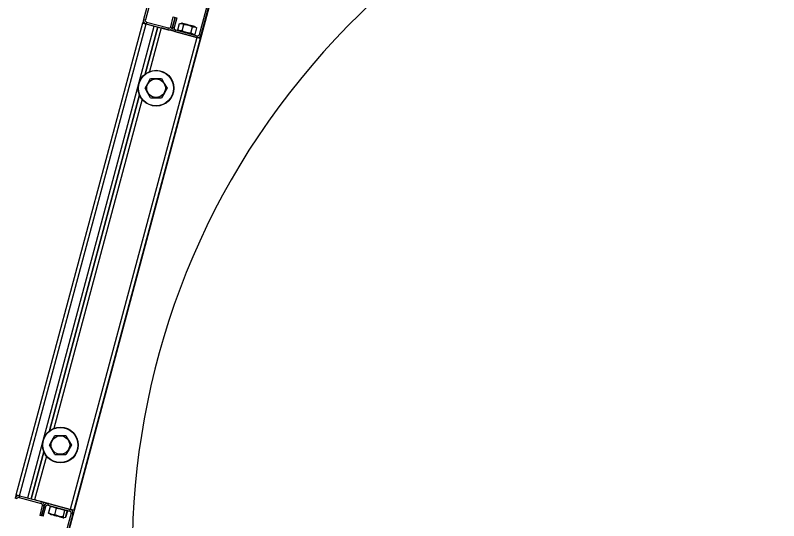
# Model space of a CAD drawing. Extents: x -264205 to -263659, y -1242401 to -1241986.
# Drawn here: x -263832.006 to -263831.398, y -1242241.243 to -1242240.84 of the extents above; entities that cross this region are included whole.
import ezdxf

# ---------------------------------------------------------------- set-up
doc = ezdxf.new("R2010")
doc.units = 0
doc.layers.add('SITUACIA_DSP_2D', color=7, linetype='Continuous')

msp = doc.modelspace()

# ---------------------------------------------------------------- linework, layer by layer
at = {"layer": 'SITUACIA_DSP_2D'}
for p, q in [((-263831.88105, -1242240.75699), (-263831.90417, -1242240.84324)), ((-263831.87968, -1242240.75735), (-263831.90279, -1242240.84361)), ((-263831.85966, -1242240.85517), (-263831.83655, -1242240.76891)), ((-263831.85828, -1242240.85554), (-263831.83517, -1242240.76928)), ((-263831.96837, -1242241.26811), (-263831.84765, -1242240.81757)), ((-263832.00571, -1242241.22222), (-263831.9049, -1242240.846)), ((-263831.90417, -1242240.84324), (-263831.9049, -1242240.846)), ((-263831.9049, -1242240.846), (-263831.90485, -1242240.84601)), ((-263831.90485, -1242240.84601), (-263831.90469, -1242240.84605)), ((-263831.90469, -1242240.84605), (-263831.90444, -1242240.84612)), ((-263831.90444, -1242240.84612), (-263831.9041, -1242240.84621)), ((-263831.90417, -1242240.84324), (-263831.90279, -1242240.84361)), ((-263831.9041, -1242240.84621), (-263831.90368, -1242240.84632)), ((-263831.90368, -1242240.84632), (-263831.9032, -1242240.84645)), ((-263831.90178, -1242240.84536), (-263831.90215, -1242240.84673)), ((-263831.90178, -1242240.84536), (-263831.88435, -1242240.85003)), ((-263831.8826, -1242240.84902), (-263831.88051, -1242240.84122)), ((-263831.87914, -1242240.84159), (-263831.88123, -1242240.84939)), ((-263831.88123, -1242240.84939), (-263831.87914, -1242240.84159)), ((-263831.88051, -1242240.84122), (-263831.87914, -1242240.84159)), ((-263831.87776, -1242240.84196), (-263831.87985, -1242240.84976)), ((-263831.87914, -1242240.84159), (-263831.87776, -1242240.84196)), ((-263831.87686, -1242240.85143), (-263831.87549, -1242240.84632)), ((-263831.87549, -1242240.84632), (-263831.87397, -1242240.84634)), ((-263831.87397, -1242240.84634), (-263831.87254, -1242240.84691)), ((-263831.87389, -1242240.84614), (-263831.87394, -1242240.84613)), ((-263831.87355, -1242240.84623), (-263831.87389, -1242240.84614)), ((-263831.87289, -1242240.84641), (-263831.87355, -1242240.84623)), ((-263831.87195, -1242240.84666), (-263831.87289, -1242240.84641)), ((-263832.00296, -1242241.22296), (-263831.90215, -1242240.84673)), ((-263831.99654, -1242241.22468), (-263831.89573, -1242240.84845)), ((-263831.9032, -1242240.84645), (-263831.90269, -1242240.84659)), ((-263831.89297, -1242240.84919), (-263831.90306, -1242240.88682)), ((-263831.90306, -1242240.88682), (-263831.89297, -1242240.84919)), ((-263831.90269, -1242240.84659), (-263831.90215, -1242240.84673)), ((-263831.90215, -1242240.84673), (-263831.89573, -1242240.84845)), ((-263831.90215, -1242240.84673), (-263831.88472, -1242240.85141)), ((-263831.89022, -1242240.84993), (-263831.89957, -1242240.8848)), ((-263831.86178, -1242240.85755), (-263831.89022, -1242240.84993)), ((-263831.88472, -1242240.85141), (-263831.88435, -1242240.85003)), ((-263831.8826, -1242240.84902), (-263831.88123, -1242240.84939)), ((-263831.88123, -1242240.84939), (-263831.87985, -1242240.84976)), ((-263831.87884, -1242240.8515), (-263831.87921, -1242240.85288)), ((-263831.87884, -1242240.8515), (-263831.86141, -1242240.85618)), ((-263831.87637, -1242240.85176), (-263831.87686, -1242240.85143)), ((-263831.87494, -1242240.85233), (-263831.87637, -1242240.85176)), ((-263831.87342, -1242240.85235), (-263831.87494, -1242240.85233)), ((-263831.87342, -1242240.85235), (-263831.87205, -1242240.84724)), ((-263831.87258, -1242240.85275), (-263831.87342, -1242240.85235)), ((-263831.87254, -1242240.84691), (-263831.87205, -1242240.84724)), ((-263831.87205, -1242240.84724), (-263831.87112, -1242240.84732)), ((-263831.87079, -1242240.84697), (-263831.87195, -1242240.84666)), ((-263831.87112, -1242240.84732), (-263831.86843, -1242240.84781)), ((-263831.86948, -1242240.84732), (-263831.87079, -1242240.84697)), ((-263831.86811, -1242240.84769), (-263831.86948, -1242240.84732)), ((-263831.86843, -1242240.84781), (-263831.86579, -1242240.84879)), ((-263831.86676, -1242240.84805), (-263831.86811, -1242240.84769)), ((-263831.86551, -1242240.84839), (-263831.86676, -1242240.84805)), ((-263831.86653, -1242240.8542), (-263831.86516, -1242240.84909)), ((-263831.86579, -1242240.84879), (-263831.86516, -1242240.84909)), ((-263831.86445, -1242240.84867), (-263831.86551, -1242240.84839)), ((-263831.86516, -1242240.84909), (-263831.86364, -1242240.84911)), ((-263831.86365, -1242240.84889), (-263831.86445, -1242240.84867)), ((-263831.86314, -1242240.84902), (-263831.86365, -1242240.84889)), ((-263831.86364, -1242240.84911), (-263831.86221, -1242240.84968)), ((-263831.86297, -1242240.84907), (-263831.86314, -1242240.84902)), ((-263831.86308, -1242240.85512), (-263831.86172, -1242240.85001)), ((-263831.86221, -1242240.84968), (-263831.86172, -1242240.85001)), ((-263831.86178, -1242240.85755), (-263831.96259, -1242241.23378)), ((-263831.85902, -1242240.85829), (-263831.95983, -1242241.23452)), ((-263831.87921, -1242240.85288), (-263831.86178, -1242240.85755)), ((-263831.86992, -1242240.85368), (-263831.87258, -1242240.85275)), ((-263831.86722, -1242240.85414), (-263831.86992, -1242240.85368)), ((-263831.86653, -1242240.8542), (-263831.86722, -1242240.85414)), ((-263831.86604, -1242240.85453), (-263831.86653, -1242240.8542)), ((-263831.86461, -1242240.8551), (-263831.86604, -1242240.85453)), ((-263831.86308, -1242240.85512), (-263831.86461, -1242240.8551)), ((-263831.86178, -1242240.85755), (-263831.86141, -1242240.85618)), ((-263831.86124, -1242240.8577), (-263831.86178, -1242240.85755)), ((-263831.86072, -1242240.85783), (-263831.86124, -1242240.8577)), ((-263831.86025, -1242240.85796), (-263831.86072, -1242240.85783)), ((-263831.85983, -1242240.85807), (-263831.86025, -1242240.85796)), ((-263831.85949, -1242240.85817), (-263831.85983, -1242240.85807)), ((-263831.85966, -1242240.85517), (-263831.85828, -1242240.85554)), ((-263831.85923, -1242240.85823), (-263831.85949, -1242240.85817)), ((-263831.85908, -1242240.85828), (-263831.85923, -1242240.85823)), ((-263831.85902, -1242240.85829), (-263831.85908, -1242240.85828)), ((-263831.90303, -1242240.89802), (-263831.90087, -1242240.89428)), ((-263831.90087, -1242240.89428), (-263831.89864, -1242240.89042)), ((-263831.89864, -1242240.89042), (-263831.89486, -1242240.89042)), ((-263831.89486, -1242240.89042), (-263831.89097, -1242240.89042)), ((-263831.89097, -1242240.89042), (-263831.88987, -1242240.89042)), ((-263831.88987, -1242240.89042), (-263831.88771, -1242240.89417)), ((-263831.88771, -1242240.89417), (-263831.88548, -1242240.89802)), ((-263831.90081, -1242240.90188), (-263831.90303, -1242240.89802)), ((-263831.88548, -1242240.89802), (-263831.88764, -1242240.90177)), ((-263831.90748, -1242240.90333), (-263831.97928, -1242241.17128)), ((-263831.97928, -1242241.17128), (-263831.90748, -1242240.90333)), ((-263831.90547, -1242240.90682), (-263831.97579, -1242241.16927)), ((-263831.89864, -1242240.90562), (-263831.90081, -1242240.90188)), ((-263831.89864, -1242240.90562), (-263831.89486, -1242240.90562)), ((-263831.89486, -1242240.90562), (-263831.89097, -1242240.90562)), ((-263831.89097, -1242240.90562), (-263831.88987, -1242240.90562)), ((-263831.88764, -1242240.90177), (-263831.88987, -1242240.90562)), ((-263831.97709, -1242241.17874), (-263831.97487, -1242241.17489)), ((-263831.97487, -1242241.17489), (-263831.97108, -1242241.17489)), ((-263831.97108, -1242241.17489), (-263831.96719, -1242241.17489)), ((-263831.96719, -1242241.17489), (-263831.96609, -1242241.17489)), ((-263831.96609, -1242241.17489), (-263831.96393, -1242241.17864)), ((-263831.97925, -1242241.18249), (-263831.97709, -1242241.17874)), ((-263831.96393, -1242241.17864), (-263831.9617, -1242241.18249)), ((-263831.97703, -1242241.18634), (-263831.97925, -1242241.18249)), ((-263831.97487, -1242241.19009), (-263831.97703, -1242241.18634)), ((-263831.96387, -1242241.18624), (-263831.96609, -1242241.19009)), ((-263831.9617, -1242241.18249), (-263831.96387, -1242241.18624)), ((-263831.9837, -1242241.1878), (-263831.99378, -1242241.22542)), ((-263831.99378, -1242241.22542), (-263831.9837, -1242241.1878)), ((-263831.98169, -1242241.19129), (-263831.99103, -1242241.22616)), ((-263831.97487, -1242241.19009), (-263831.97108, -1242241.19009)), ((-263831.97108, -1242241.19009), (-263831.96719, -1242241.19009)), ((-263831.96719, -1242241.19009), (-263831.96609, -1242241.19009)), ((-263832.00571, -1242241.22222), (-263832.00645, -1242241.22498)), ((-263832.00571, -1242241.22222), (-263832.00566, -1242241.22224)), ((-263832.00566, -1242241.22224), (-263832.0055, -1242241.22228)), ((-263832.0055, -1242241.22228), (-263832.00525, -1242241.22235)), ((-263832.00525, -1242241.22235), (-263832.00491, -1242241.22244)), ((-263832.00491, -1242241.22244), (-263832.00449, -1242241.22255)), ((-263832.00449, -1242241.22255), (-263832.00401, -1242241.22268)), ((-263832.00401, -1242241.22268), (-263832.0035, -1242241.22282)), ((-263832.0035, -1242241.22282), (-263832.00296, -1242241.22296)), ((-263832.00296, -1242241.22296), (-263832.00333, -1242241.22434)), ((-263832.00296, -1242241.22296), (-263831.99654, -1242241.22468)), ((-263832.00296, -1242241.22296), (-263831.98553, -1242241.22763)), ((-263832.00507, -1242241.22535), (-263832.00645, -1242241.22498)), ((-263832.00333, -1242241.22434), (-263831.98589, -1242241.22901)), ((-263831.96259, -1242241.23378), (-263831.99103, -1242241.22616)), ((-263831.98589, -1242241.22901), (-263831.98553, -1242241.22763)), ((-263831.98002, -1242241.22911), (-263831.98048, -1242241.22899)), ((-263831.98002, -1242241.22911), (-263831.98039, -1242241.23049)), ((-263831.98002, -1242241.22911), (-263831.96259, -1242241.23378)), ((-263831.98489, -1242241.23076), (-263831.98698, -1242241.23855)), ((-263831.9856, -1242241.23892), (-263831.98351, -1242241.23112)), ((-263831.98351, -1242241.23112), (-263831.9856, -1242241.23892)), ((-263831.98351, -1242241.23112), (-263831.98489, -1242241.23076)), ((-263831.98422, -1242241.23929), (-263831.98213, -1242241.23149)), ((-263831.98213, -1242241.23149), (-263831.98351, -1242241.23112)), ((-263831.98039, -1242241.23049), (-263831.96295, -1242241.23516)), ((-263831.97871, -1242241.23154), (-263831.98008, -1242241.23665)), ((-263831.97984, -1242241.23671), (-263831.97848, -1242241.23161)), ((-263831.97827, -1242241.23153), (-263831.97848, -1242241.23161)), ((-263831.97848, -1242241.23161), (-263831.97636, -1242241.23178)), ((-263831.97793, -1242241.2315), (-263831.97827, -1242241.23153)), ((-263831.97636, -1242241.23178), (-263831.97432, -1242241.23252)), ((-263831.97497, -1242241.23802), (-263831.97361, -1242241.23291)), ((-263831.97432, -1242241.23252), (-263831.97361, -1242241.23291)), ((-263831.97361, -1242241.23291), (-263831.97076, -1242241.23329)), ((-263831.97076, -1242241.23329), (-263831.96795, -1242241.23422)), ((-263831.96832, -1242241.2398), (-263831.96695, -1242241.23469)), ((-263831.96795, -1242241.23422), (-263831.96695, -1242241.23469)), ((-263831.96695, -1242241.23469), (-263831.96675, -1242241.23462)), ((-263831.96675, -1242241.23462), (-263831.966, -1242241.23455)), ((-263831.96654, -1242241.24028), (-263831.96517, -1242241.23517)), ((-263831.96494, -1242241.23523), (-263831.9663, -1242241.24034)), ((-263831.966, -1242241.23455), (-263831.96536, -1242241.23495)), ((-263831.96536, -1242241.23495), (-263831.96517, -1242241.23517)), ((-263831.96295, -1242241.23516), (-263831.96259, -1242241.23378)), ((-263831.96213, -1242241.2339), (-263831.96259, -1242241.23378)), ((-263831.96205, -1242241.23392), (-263831.96259, -1242241.23378)), ((-263831.96153, -1242241.23406), (-263831.96205, -1242241.23392)), ((-263831.96106, -1242241.23419), (-263831.96153, -1242241.23406)), ((-263831.96064, -1242241.2343), (-263831.96106, -1242241.23419)), ((-263831.9603, -1242241.23439), (-263831.96064, -1242241.2343)), ((-263831.96004, -1242241.23446), (-263831.9603, -1242241.23439)), ((-263831.95989, -1242241.2345), (-263831.96004, -1242241.23446)), ((-263831.95983, -1242241.23452), (-263831.95989, -1242241.2345)), ((-263831.9856, -1242241.23892), (-263831.98698, -1242241.23855)), ((-263831.98422, -1242241.23929), (-263831.9856, -1242241.23892)), ((-263831.97913, -1242241.23711), (-263831.97984, -1242241.23671)), ((-263831.97984, -1242241.23671), (-263831.97971, -1242241.23688)), ((-263831.97971, -1242241.23688), (-263831.97942, -1242241.23708)), ((-263831.97709, -1242241.23784), (-263831.97913, -1242241.23711)), ((-263831.97883, -1242241.23759), (-263831.97867, -1242241.23763)), ((-263831.97867, -1242241.23763), (-263831.97818, -1242241.23777)), ((-263831.97818, -1242241.23777), (-263831.97738, -1242241.23798)), ((-263831.97738, -1242241.23798), (-263831.97633, -1242241.23826)), ((-263831.97497, -1242241.23802), (-263831.97709, -1242241.23784)), ((-263831.97633, -1242241.23826), (-263831.97509, -1242241.23859)), ((-263831.97509, -1242241.23859), (-263831.97375, -1242241.23895)), ((-263831.97398, -1242241.23849), (-263831.97497, -1242241.23802)), ((-263831.97117, -1242241.23942), (-263831.97398, -1242241.23849)), ((-263831.97375, -1242241.23895), (-263831.97237, -1242241.23932)), ((-263831.97237, -1242241.23932), (-263831.97106, -1242241.23967)), ((-263831.96832, -1242241.2398), (-263831.97117, -1242241.23942)), ((-263831.97106, -1242241.23967), (-263831.96989, -1242241.23999)), ((-263831.96195, -1242241.2369), (-263831.97011, -1242241.26737)), ((-263831.96989, -1242241.23999), (-263831.96894, -1242241.24024)), ((-263831.96894, -1242241.24024), (-263831.96827, -1242241.24042)), ((-263831.96057, -1242241.23727), (-263831.96873, -1242241.26774)), ((-263831.96818, -1242241.23997), (-263831.96832, -1242241.2398)), ((-263831.96827, -1242241.24042), (-263831.96791, -1242241.24052)), ((-263831.96755, -1242241.2404), (-263831.96818, -1242241.23997)), ((-263831.96791, -1242241.24052), (-263831.96786, -1242241.24053)), ((-263831.96681, -1242241.24037), (-263831.96755, -1242241.2404)), ((-263831.96654, -1242241.24028), (-263831.96681, -1242241.24037)), ((-263831.96057, -1242241.23727), (-263831.96195, -1242241.2369))]:
    msp.add_line(p, q, dxfattribs=at)
for centre, radius in [((-263831.89426, -1242240.89802), 0.01425), ((-263831.89426, -1242240.89802), 0.01401), ((-263831.89426, -1242240.89802), 0.00739), ((-263831.97048, -1242241.18249), 0.01425), ((-263831.97048, -1242241.18249), 0.01401), ((-263831.97048, -1242241.18249), 0.00739)]:
    msp.add_circle(centre, radius, dxfattribs=at)
for centre, radius, start, end in [((-263831.31474, -1242241.26811), 0.5985, 54.56502, 305.43498), ((-263831.90141, -1242240.84398), 0.00285, 164.99999, 255), ((-263831.90141, -1242240.84398), 0.00143, 164.99999, 255), ((-263831.88398, -1242240.84865), 0.00285, 255, 344.99999), ((-263831.88398, -1242240.84865), 0.00142, 255, 344.99999), ((-263831.87847, -1242240.85013), 0.00285, 164.99999, 255), ((-263831.87847, -1242240.85013), 0.00143, 164.99999, 255), ((-263831.86104, -1242240.8548), 0.00285, 255, 344.99999), ((-263831.86104, -1242240.8548), 0.00143, 255, 344.99999), ((-263832.0037, -1242241.22571), 0.00285, 75, 164.99999), ((-263832.0037, -1242241.22571), 0.00143, 75, 164.99999), ((-263831.98626, -1242241.23039), 0.00143, 344.99999, 75), ((-263831.98626, -1242241.23039), 0.00285, 344.99999, 75), ((-263831.98076, -1242241.23186), 0.00285, 75, 164.99999), ((-263831.98076, -1242241.23186), 0.00143, 75, 164.99999), ((-263831.96332, -1242241.23653), 0.00143, 344.99999, 75), ((-263831.96332, -1242241.23653), 0.00285, 344.99999, 75)]:
    msp.add_arc(centre, radius, start, end, dxfattribs=at)

doc.saveas('drawing.dxf')
